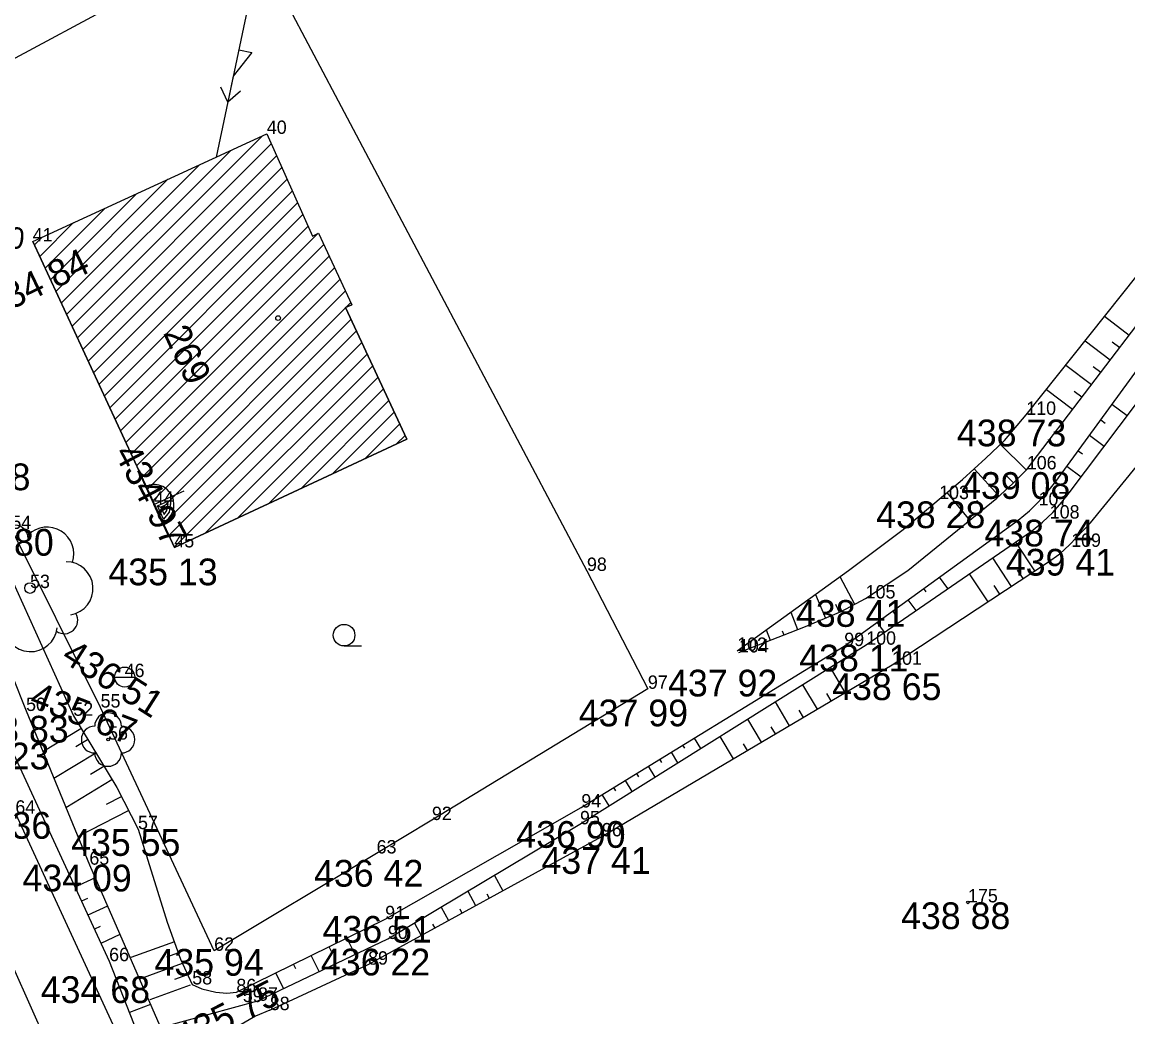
# Model space of a CAD drawing. Extents: x -559180 to -551373, y -1076947 to -1072071.
# Drawn here: x -553945.87 to -553904.49, y -1073870.53 to -1073833.32 of the extents above; entities that cross this region are included whole.
import ezdxf

# ---------------------------------------------------------------- set-up
doc = ezdxf.new("R2010")
doc.units = 0
for name, color, linetype in [('12_PLOTY', 7, 'Continuous'), ('14_BUDOVY', 7, 'Continuous'), ('17_KOMUNIKACE', 7, 'Continuous'), ('1_VODA_ZN', 7, 'Continuous'), ('20_EL_ZN', 7, 'Continuous'), ('26_SRAFY', 7, 'Continuous'), ('27_HRANA_PATA', 7, 'Continuous'), ('32', 7, 'Continuous'), ('34_ZELEN', 7, 'Continuous'), ('3_BODY', 7, 'Continuous'), ('45_ZN_KULTURY', 7, 'Continuous'), ('47_ZN_STAV_OBJ$', 7, 'Continuous'), ('49_POPIS_KANAL', 7, 'Continuous'), ('54_C_POPISNA', 7, 'Continuous'), ('6_VYSKY', 7, 'Continuous'), ('NNnadzemní', 7, 'Continuous')]:
    doc.layers.add(name, color=color, linetype=linetype)

# ---------------------------------------------------------------- blocks, each defined once
blk = doc.blocks.new('T')
at = {"layer": '6_VYSKY'}
blk.add_circle((0, 0), 0.05, dxfattribs=at)
blk = doc.blocks.new('JS150')
at = {"layer": '49_POPIS_KANAL'}
blk.add_text('DN=150', height=0.8, rotation=0, dxfattribs=at).set_placement((0.611, 0.331))
blk = doc.blocks.new('ST')
at = {"layer": '1_VODA_ZN'}
blk.add_line((-0.375, 0), (0.375, 0), dxfattribs=at)
blk.add_circle((0, 0), 0.375, dxfattribs=at)
blk = doc.blocks.new('STLS')
at = {"layer": '34_ZELEN'}
blk.add_circle((0, 0), 0.2, dxfattribs=at)
for centre, radius, start, end in [((-0.571, 1.853), 0.5, 0, 180), ((0.636, 1.281), 1, 341.2293, 135), ((-1.425, 1.366), 0.5, 45, 210.4326), ((-1.599, 0.146), 1, 90, 270), ((1.356, -0.015), 1, 279.53, 90), ((-1.424, -1.207), 0.5, 135, 315), ((1.283, -1.208), 0.5, 234.3777, 31.0479), ((0.019, -1.381), 1, 180, 353.8403)]:
    blk.add_arc(centre, radius, start, end, dxfattribs=at)
blk = doc.blocks.new('STL')
at = {"layer": '34_ZELEN'}
blk.add_circle((0, 0), 0.05, dxfattribs=at)
for centre, start, end in [((0, 0.5), 0, 180), ((-0.5, 0), 90, 270), ((0.5, 0), 270, 90), ((0, -0.5), 180, 0)]:
    blk.add_arc(centre, 0.5, start, end, dxfattribs=at)
blk = doc.blocks.new('VVH')
at = {"layer": '47_ZN_STAV_OBJ$'}
for p, q in [((-0.001, 0.746), (0, 1.246)), ((0, -0.004), (-0.001, 0.746)), ((0.1, 0.096), (0.099, 0.646)), ((0.099, 0.646), (0.5, 0.396)), ((0.399, 0.346), (0.199, 0.496)), ((0.199, 0.496), (0.2, 0.196)), ((0, -0.004), (0, 0)), ((0.1, 0.096), (0.2, 0.196)), ((0.65, 0.096), (0.1, 0.096)), ((0.2, 0.196), (0.35, 0.346)), ((0.2, 0.196), (0.5, 0.196)), ((0.5, 0.196), (0.399, 0.346)), ((0.5, 0.396), (0.65, 0.096)), ((-1.251, -0.004), (-0.751, -0.004)), ((-0.751, -0.004), (0, -0.004)), ((0.75, -0.004), (0, -0.004)), ((0.75, -0.004), (1.25, -0.004))]:
    blk.add_line(p, q, dxfattribs=at)
for start, end in [(89.9999, 179.9999), (359.9999, 89.9999)]:
    blk.add_arc((0, -0.004), 0.75, start, end, dxfattribs=at)
blk = doc.blocks.new('BZ')
at = {"layer": '47_ZN_STAV_OBJ$'}
blk.add_circle((0, 0), 0.0875, dxfattribs=at)
blk = doc.blocks.new('ZAHRAD')
at = {"layer": '45_ZN_KULTURY'}
blk.add_line((0, 0), (0.65, 0.003), dxfattribs=at)
blk.add_circle((0, 0.403), 0.403, dxfattribs=at)
blk = doc.blocks.new('POINT_DISPLAY')
blk.add_line((0, 0), (0, 0))
blk = doc.blocks.new('ELNN')
at = {"layer": '20_EL_ZN'}
for p, q in [((0.5, 0), (0.5, 0.5)), ((0.5, 0.5), (1.5, 0)), ((0, 0), (0.5, 0)), ((1.5, 0), (2.5, 0))]:
    blk.add_line(p, q, dxfattribs=at)
blk.add_lwpolyline([(2, 0.375), (2.5, 0), (2, -0.375)], dxfattribs=at)

msp = doc.modelspace()

# ---------------------------------------------------------------- linework, layer by layer
at = {"layer": '12_PLOTY'}
for p, q in [((-553937.75, -1073829.25), (-553924.73, -1073853.85)), ((-553952.76, -1073838.22), (-553939.59, -1073831.14)), ((-553942.93, -1073858.96), (-553946.27, -1073852.28)), ((-553924.73, -1073853.85), (-553922.45, -1073858.26)), ((-553922.45, -1073858.26), (-553930.53, -1073863.17)), ((-553938.68, -1073868.06), (-553942.93, -1073858.96)), ((-553930.53, -1073863.17), (-553932.6, -1073864.42)), ((-553932.6, -1073864.42), (-553938.68, -1073868.06))]:
    msp.add_line(p, q, dxfattribs=at)
at = {"layer": '14_BUDOVY'}
for p, q in [((-553945.47, -1073841.52), (-553936.71, -1073837.5)), ((-553936.71, -1073837.5), (-553935, -1073841.32)), ((-553945.47, -1073841.52), (-553940.17, -1073852.97)), ((-553940.17, -1073852.97), (-553945.47, -1073841.52)), ((-553935, -1073841.32), (-553934.78, -1073841.21)), ((-553934.78, -1073841.21), (-553933.53, -1073843.89)), ((-553933.76, -1073843.99), (-553933.53, -1073843.89)), ((-553933.53, -1073843.89), (-553933.76, -1073843.99)), ((-553931.47, -1073848.92), (-553933.76, -1073843.99)), ((-553933.76, -1073843.99), (-553931.47, -1073848.92)), ((-553940.17, -1073852.97), (-553931.47, -1073848.92)), ((-553931.47, -1073848.92), (-553940.17, -1073852.97))]:
    msp.add_line(p, q, dxfattribs=at)
at = {"layer": '17_KOMUNIKACE'}
for p, q in [((-553943.51, -1073874.68), (-553949.19, -1073862)), ((-553946.12, -1073862.93), (-553940.4, -1073875.29))]:
    msp.add_line(p, q, dxfattribs=at)
at = {"layer": '26_SRAFY'}
for p, q in [((-553905.356, -1073844.324), (-553904.437, -1073845.025)), ((-553906.082, -1073845.236), (-553905.144, -1073845.951)), ((-553905.069, -1073845.275), (-553904.791, -1073845.488)), ((-553906.808, -1073846.148), (-553905.85, -1073846.878)), ((-553905.781, -1073846.198), (-553905.497, -1073846.414)), ((-553907.533, -1073847.059), (-553906.557, -1073847.804)), ((-553906.494, -1073847.12), (-553906.204, -1073847.341)), ((-553904.51, -1073848.042), (-553905.083, -1073847.625)), ((-553905.336, -1073848.329), (-553905.505, -1073848.206)), ((-553905.374, -1073849.189), (-553905.928, -1073848.786)), ((-553909.26, -1073849.111), (-553908.291, -1073850.071)), ((-553906.187, -1073849.486), (-553906.351, -1073849.367)), ((-553910.241, -1073850.031), (-553909.307, -1073851.05)), ((-553909.062, -1073850.252), (-553908.763, -1073850.548)), ((-553906.239, -1073850.336), (-553906.773, -1073849.947)), ((-553911.257, -1073850.915), (-553910.408, -1073851.956)), ((-553910.148, -1073851.211), (-553909.887, -1073851.531)), ((-553908.689, -1073852.769), (-553907.977, -1073853.85)), ((-553909.555, -1073853.364), (-553908.855, -1073854.428)), ((-553910.421, -1073853.959), (-553909.732, -1073855.005)), ((-553908.628, -1073853.817), (-553908.416, -1073854.139)), ((-553915.261, -1073854.063), (-553914.718, -1073855.099)), ((-553911.227, -1073854.513), (-553911.538, -1073854.083)), ((-553909.502, -1073854.4), (-553909.293, -1073854.717)), ((-553916.182, -1073854.727), (-553915.806, -1073855.612)), ((-553912.03, -1073854.629), (-553912.121, -1073854.504)), ((-553915.424, -1073855.095), (-553915.296, -1073855.395)), ((-553912.412, -1073855.327), (-553912.703, -1073854.926)), ((-553917.103, -1073855.392), (-553916.848, -1073856.047)), ((-553916.413, -1073855.598), (-553916.315, -1073855.828)), ((-553913.201, -1073855.463), (-553913.285, -1073855.347)), ((-553918.023, -1073856.056), (-553917.872, -1073856.445)), ((-553913.598, -1073856.141), (-553913.868, -1073855.768)), ((-553917.421, -1073856.089), (-553917.36, -1073856.246)), ((-553915.632, -1073857.459), (-553915.074, -1073858.403)), ((-553916.662, -1073858.105), (-553916.12, -1073859.021)), ((-553915.762, -1073858.433), (-553915.597, -1073858.712)), ((-553917.692, -1073858.751), (-553917.167, -1073859.64)), ((-553916.804, -1073859.06), (-553916.644, -1073859.331)), ((-553945.094, -1073860.609), (-553943.664, -1073859.741)), ((-553918.722, -1073859.398), (-553918.213, -1073860.259)), ((-553917.845, -1073859.687), (-553917.69, -1073859.949)), ((-553943.863, -1073860.423), (-553943.415, -1073860.151)), ((-553920.468, -1073860.493), (-553920.708, -1073860.102)), ((-553919.752, -1073860.044), (-553919.26, -1073860.877)), ((-553921.066, -1073860.485), (-553921.139, -1073860.367)), ((-553918.887, -1073860.314), (-553918.736, -1073860.568)), ((-553944.684, -1073861.603), (-553943.113, -1073860.65)), ((-553921.926, -1073861.017), (-553922.001, -1073860.896)), ((-553921.325, -1073861.03), (-553921.57, -1073860.631)), ((-553943.305, -1073861.449), (-553942.81, -1073861.149)), ((-553922.786, -1073861.548), (-553922.862, -1073861.425)), ((-553922.181, -1073861.568), (-553922.431, -1073861.16)), ((-553944.234, -1073862.695), (-553942.508, -1073861.647)), ((-553923.038, -1073862.105), (-553923.293, -1073861.689)), ((-553923.894, -1073862.643), (-553924.155, -1073862.218)), ((-553923.647, -1073862.08), (-553923.724, -1073861.954)), ((-553942.707, -1073862.578), (-553942.149, -1073862.294)), ((-553943.784, -1073863.786), (-553941.882, -1073862.818)), ((-553943.137, -1073865.326), (-553943.892, -1073865.675)), ((-553928.191, -1073865.24), (-553927.877, -1073865.813)), ((-553929.19, -1073865.836), (-553928.896, -1073866.373)), ((-553928.478, -1073865.926), (-553928.386, -1073866.093)), ((-553943.425, -1073866.099), (-553943.649, -1073866.202)), ((-553942.672, -1073866.391), (-553943.405, -1073866.73)), ((-553930.189, -1073866.432), (-553929.915, -1073866.932)), ((-553929.491, -1073866.497), (-553929.406, -1073866.652)), ((-553942.945, -1073867.157), (-553943.161, -1073867.257)), ((-553931.189, -1073867.029), (-553930.935, -1073867.491)), ((-553930.504, -1073867.067), (-553930.425, -1073867.211)), ((-553942.207, -1073867.456), (-553942.918, -1073867.784)), ((-553933.408, -1073868.204), (-553933.713, -1073867.582)), ((-553940.169, -1073867.723), (-553941.803, -1073868.317)), ((-553934.288, -1073868.093), (-553934.379, -1073867.909)), ((-553940.019, -1073868.136), (-553940.461, -1073868.296)), ((-553934.748, -1073868.841), (-553935.045, -1073868.235)), ((-553939.872, -1073868.54), (-553941.478, -1073869.123)), ((-553936.087, -1073869.477), (-553936.376, -1073868.888)), ((-553935.623, -1073868.741), (-553935.711, -1073868.561)), ((-553939.716, -1073868.971), (-553940.168, -1073869.135)), ((-553939.581, -1073869.343), (-553941.09, -1073869.891)), ((-553941.067, -1073870.066), (-553941.849, -1073870.375))]:
    msp.add_line(p, q, dxfattribs=at)
at = {"layer": '27_HRANA_PATA'}
for p, q in [((-553908.29, -1073848.01), (-553899.32, -1073836.74)), ((-553908.27, -1073850.05), (-553898.95, -1073837.83)), ((-553907.182, -1073850.509), (-553898.47, -1073838.54)), ((-553906.683, -1073850.926), (-553897.87, -1073839.23)), ((-553905.88, -1073852.051), (-553896.71, -1073840.76)), ((-553948.908, -1073848.312), (-553943.95, -1073859.27)), ((-553949.869, -1073848.661), (-553945.72, -1073859.09)), ((-553915.1, -1073856.66), (-553908.598, -1073851.955)), ((-553914.28, -1073856.61), (-553908.096, -1073852.362)), ((-553913.31, -1073857.36), (-553907.492, -1073853.531)), ((-553924.99, -1073863.33), (-553914.28, -1073856.61)), ((-553924.94, -1073862.7), (-553915.1, -1073856.66)), ((-553924.17, -1073863.78), (-553913.31, -1073857.36)), ((-553945.72, -1073859.09), (-553943.35, -1073864.84)), ((-553946.63, -1073859.75), (-553942.61, -1073868.45)), ((-553932.28, -1073866.88), (-553924.94, -1073862.7)), ((-553932.18, -1073867.62), (-553924.99, -1073863.33)), ((-553932.92, -1073868.58), (-553924.17, -1073863.78)), ((-553943.35, -1073864.84), (-553938.88, -1073875.07)), ((-553937.85, -1073869.61), (-553932.28, -1073866.88)), ((-553937.04, -1073869.93), (-553932.18, -1073867.62)), ((-553942.61, -1073868.45), (-553940.57, -1073873.61)), ((-553936.6, -1073870.28), (-553932.92, -1073868.58)), ((-553940.688, -1073870.933), (-553937.04, -1073869.93))]:
    msp.add_line(p, q, dxfattribs=at)
for points in [[(-553911.55, -1073851.16), (-553910.671, -1073850.427), (-553909.803, -1073849.628), (-553909.108, -1073848.967), (-553908.29, -1073848.01)], [(-553914.3, -1073854.88), (-553912.72, -1073853.834), (-553911.262, -1073852.652), (-553909.386, -1073851.122), (-553908.79, -1073850.575), (-553908.27, -1073850.05)], [(-553908.598, -1073851.955), (-553908.165, -1073851.601), (-553907.831, -1073851.262), (-553907.427, -1073850.81), (-553907.182, -1073850.509)], [(-553908.096, -1073852.362), (-553907.687, -1073852.027), (-553907.293, -1073851.661), (-553906.958, -1073851.279), (-553906.683, -1073850.926)], [(-553919.11, -1073856.84), (-553914.943, -1073853.834), (-553912.894, -1073852.304), (-553911.55, -1073851.16)], [(-553907.492, -1073853.531), (-553907.032, -1073853.208), (-553906.668, -1073852.878), (-553905.88, -1073852.051)], [(-553919.04, -1073856.9), (-553916.61, -1073855.954), (-553915.221, -1073855.363), (-553914.3, -1073854.88)], [(-553943.95, -1073859.27), (-553942.324, -1073861.95), (-553941.53, -1073863.51)], [(-553941.53, -1073863.51), (-553940.437, -1073866.985), (-553939.934, -1073868.37), (-553939.5, -1073869.32)], [(-553939.5, -1073869.32), (-553939.144, -1073869.482), (-553938.62, -1073869.607), (-553938.201, -1073869.649), (-553937.85, -1073869.61)], [(-553936.6, -1073870.28), (-553937.132, -1073870.51), (-553937.761, -1073870.866), (-553938.072, -1073871.066), (-553938.273, -1073871.203)]]:
    msp.add_lwpolyline(points, dxfattribs=at)
at = {"layer": '32'}
for p, q in [((-553944, -1073844.696), (-553936.883, -1073837.579)), ((-553944.201, -1073844.261), (-553938.059, -1073838.119)), ((-553943.798, -1073845.131), (-553936.542, -1073837.875)), ((-553944.402, -1073843.826), (-553939.235, -1073838.659)), ((-553943.597, -1073845.566), (-553936.345, -1073838.315)), ((-553943.396, -1073846.001), (-553936.149, -1073838.754)), ((-553944.604, -1073843.391), (-553940.411, -1073839.198)), ((-553943.194, -1073846.436), (-553935.952, -1073839.194)), ((-553944.805, -1073842.956), (-553941.587, -1073839.738)), ((-553942.993, -1073846.871), (-553935.755, -1073839.634)), ((-553945.007, -1073842.521), (-553942.763, -1073840.278)), ((-553942.792, -1073847.306), (-553935.558, -1073840.073)), ((-553942.59, -1073847.742), (-553935.361, -1073840.513)), ((-553945.208, -1073842.086), (-553943.939, -1073840.818)), ((-553942.389, -1073848.177), (-553935.165, -1073840.952)), ((-553945.409, -1073841.651), (-553945.116, -1073841.357)), ((-553942.187, -1073848.612), (-553934.792, -1073841.216)), ((-553941.986, -1073849.047), (-553934.579, -1073841.64)), ((-553941.785, -1073849.482), (-553934.377, -1073842.074)), ((-553941.583, -1073849.917), (-553934.175, -1073842.508)), ((-553941.382, -1073850.352), (-553933.972, -1073842.942)), ((-553941.181, -1073850.787), (-553933.77, -1073843.376)), ((-553940.979, -1073851.222), (-553933.756, -1073843.999)), ((-553933.738, -1073843.98), (-553933.567, -1073843.81)), ((-553940.778, -1073851.657), (-553933.554, -1073844.433)), ((-553940.576, -1073852.092), (-553933.352, -1073844.868)), ((-553940.375, -1073852.527), (-553933.15, -1073845.302)), ((-553940.174, -1073852.962), (-553932.949, -1073845.737)), ((-553939.002, -1073852.426), (-553932.747, -1073846.171)), ((-553937.811, -1073851.872), (-553932.545, -1073846.606)), ((-553936.62, -1073851.318), (-553932.343, -1073847.04)), ((-553935.43, -1073850.763), (-553932.141, -1073847.475)), ((-553934.239, -1073850.209), (-553931.939, -1073847.909)), ((-553933.048, -1073849.655), (-553931.738, -1073848.344)), ((-553931.858, -1073849.1), (-553931.536, -1073848.779))]:
    msp.add_line(p, q, dxfattribs=at)
at = {"layer": 'NNnadzemní'}
msp.add_line((-553934.334, -1073818.083), (-553938.602, -1073838.368), dxfattribs=at)

# ---------------------------------------------------------------- block references
at = {"layer": '1_VODA_ZN'}
for name, p in [('POINT_DISPLAY', (-553936.71, -1073837.5)), ('POINT_DISPLAY', (-553945.47, -1073841.52)), ('POINT_DISPLAY', (-553908.29, -1073848.01)), ('POINT_DISPLAY', (-553908.27, -1073850.05)), ('POINT_DISPLAY', (-553940.94, -1073851.37)), ('POINT_DISPLAY', (-553911.55, -1073851.16)), ('POINT_DISPLAY', (-553907.83, -1073851.4)), ('POINT_DISPLAY', (-553907.41, -1073851.89)), ('POINT_DISPLAY', (-553940.17, -1073852.97)), ('POINT_DISPLAY', (-553906.61, -1073852.95)), ('POINT_DISPLAY', (-553924.73, -1073853.85)), ('POINT_DISPLAY', (-553945.57, -1073854.49)), ('POINT_DISPLAY', (-553914.3, -1073854.88)), ('POINT_DISPLAY', (-553919.11, -1073856.84)), ('POINT_DISPLAY', (-553915.1, -1073856.66)), ('POINT_DISPLAY', (-553914.28, -1073856.61)), ('POINT_DISPLAY', (-553919.04, -1073856.9)), ('ST', (-553942.03, -1073857.82)), ('POINT_DISPLAY', (-553913.31, -1073857.36)), ('POINT_DISPLAY', (-553942.03, -1073857.82)), ('POINT_DISPLAY', (-553922.45, -1073858.26)), ('POINT_DISPLAY', (-553942.93, -1073858.96)), ('POINT_DISPLAY', (-553945.72, -1073859.09)), ('POINT_DISPLAY', (-553943.95, -1073859.27)), ('POINT_DISPLAY', (-553942.65, -1073860.16)), ('POINT_DISPLAY', (-553924.94, -1073862.7)), ('POINT_DISPLAY', (-553941.53, -1073863.51)), ('POINT_DISPLAY', (-553930.53, -1073863.17)), ('POINT_DISPLAY', (-553924.99, -1073863.33)), ('POINT_DISPLAY', (-553924.17, -1073863.78)), ('POINT_DISPLAY', (-553932.6, -1073864.42)), ('POINT_DISPLAY', (-553943.35, -1073864.84)), ('POINT_DISPLAY', (-553910.47, -1073866.25)), ('POINT_DISPLAY', (-553932.28, -1073866.88)), ('POINT_DISPLAY', (-553932.18, -1073867.62)), ('POINT_DISPLAY', (-553938.68, -1073868.06)), ('POINT_DISPLAY', (-553942.61, -1073868.45)), ('POINT_DISPLAY', (-553932.92, -1073868.58)), ('POINT_DISPLAY', (-553939.5, -1073869.32)), ('POINT_DISPLAY', (-553937.85, -1073869.61)), ('POINT_DISPLAY', (-553937.61, -1073869.98)), ('POINT_DISPLAY', (-553937.04, -1073869.93)), ('POINT_DISPLAY', (-553936.6, -1073870.28))]:
    msp.add_blockref(name, p, dxfattribs=at)
at = {"layer": '20_EL_ZN', "xscale": 1.00000026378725, "yscale": 1.0000002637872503, "rotation": -101.88174624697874}
msp.add_blockref('ELNN', (-553937.655, -1073833.866), dxfattribs=at)
at = {"layer": '34_ZELEN'}
for name, p in [('STLS', (-553945.57, -1073854.49)), ('STL', (-553942.65, -1073860.16))]:
    msp.add_blockref(name, p, dxfattribs=at)
at = {"layer": '45_ZN_KULTURY'}
msp.add_blockref('ZAHRAD', (-553933.818, -1073856.657), dxfattribs=at)
at = {"layer": '47_ZN_STAV_OBJ$'}
msp.add_blockref('BZ', (-553936.288, -1073844.389), dxfattribs=at)
at = {"layer": '47_ZN_STAV_OBJ$', "xscale": 1.0000011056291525, "yscale": 1.0000011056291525, "rotation": -65.32649166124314}
msp.add_blockref('VVH', (-553940.932, -1073851.368), dxfattribs=at)
at = {"layer": '49_POPIS_KANAL', "xscale": 1.0000008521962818, "yscale": 1.0000008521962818, "rotation": -6.63933731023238}
msp.add_blockref('JS150', (-553950.401, -1073841.628), dxfattribs=at)
at = {"layer": '6_VYSKY'}
msp.add_blockref('T', (-553910.47, -1073866.25), dxfattribs=at)
msp.add_blockref('T', (-553910.47, -1073866.25), dxfattribs=at)

# ---------------------------------------------------------------- texts
at = {"layer": '3_BODY'}
for s, p in [('40', (-553936.71, -1073837.5)), ('41', (-553945.47, -1073841.52)), ('110', (-553908.29, -1073848.01)), ('106', (-553908.27, -1073850.05)), ('103', (-553911.55, -1073851.16)), ('44', (-553940.94, -1073851.37)), ('107', (-553907.83, -1073851.4)), ('108', (-553907.41, -1073851.89)), ('54', (-553946.27, -1073852.28)), ('45', (-553940.17, -1073852.97)), ('109', (-553906.61, -1073852.95)), ('98', (-553924.73, -1073853.85)), ('53', (-553945.57, -1073854.49)), ('105', (-553914.3, -1073854.88)), ('102', (-553919.11, -1073856.84)), ('104', (-553919.04, -1073856.9)), ('99', (-553915.1, -1073856.66)), ('100', (-553914.28, -1073856.61)), ('101', (-553913.31, -1073857.36)), ('46', (-553942.03, -1073857.82)), ('97', (-553922.45, -1073858.26)), ('55', (-553942.93, -1073858.96)), ('50', (-553945.72, -1073859.09)), ('52', (-553943.95, -1073859.27)), ('56', (-553942.65, -1073860.16)), ('94', (-553924.94, -1073862.7)), ('64', (-553946.12, -1073862.93)), ('92', (-553930.53, -1073863.17)), ('57', (-553941.53, -1073863.51)), ('95', (-553924.99, -1073863.33)), ('96', (-553924.17, -1073863.78)), ('63', (-553932.6, -1073864.42)), ('65', (-553943.35, -1073864.84)), ('175', (-553910.47, -1073866.25)), ('91', (-553932.28, -1073866.88)), ('90', (-553932.18, -1073867.62)), ('62', (-553938.68, -1073868.06)), ('66', (-553942.61, -1073868.45)), ('89', (-553932.92, -1073868.58)), ('58', (-553939.5, -1073869.32)), ('86', (-553937.85, -1073869.61)), ('59', (-553937.61, -1073869.98)), ('87', (-553937.04, -1073869.93)), ('88', (-553936.6, -1073870.28))]:
    msp.add_text(s, height=0.5, dxfattribs=at).set_placement(p)
at = {"layer": '54_C_POPISNA'}
msp.add_text('269', height=1, rotation=294.8386, dxfattribs=at).set_placement((-553940.601, -1073844.943))
at = {"layer": '6_VYSKY'}
for s, rotation, p in [('434 84', 25.5681, (-553946.952, -1073844.409)), ('434 97', 297.9739, (-553942.445, -1073849.433)), ('436 51', 327.6308, (-553944.449, -1073857.197)), ('435 67', 338.7812, (-553945.647, -1073858.901)), ('435 75', 26.9772, (-553939.787, -1073871.838))]:
    msp.add_text(s, height=1, rotation=rotation, dxfattribs=at).set_placement(p)
for s, p in [('438 73', (-553910.884, -1073849.188)), ('434 68', (-553949.645, -1073850.83)), ('439 08', (-553910.73, -1073851.154)), ('438 28', (-553913.908, -1073852.249)), ('438 74', (-553909.856, -1073852.934)), ('434 80', (-553948.775, -1073853.28)), ('439 41', (-553909.055, -1073854.024)), ('435 13', (-553942.638, -1073854.386)), ('438 41', (-553916.907, -1073855.941)), ('438 11', (-553916.785, -1073857.61)), ('437 92', (-553921.696, -1073858.546)), ('438 65', (-553915.553, -1073858.682)), ('437 99', (-553925.036, -1073859.663)), ('433 83', (-553948.214, -1073860.271)), ('434 23', (-553948.933, -1073861.275)), ('434 36', (-553948.867, -1073863.869)), ('435 55', (-553944.035, -1073864.51)), ('436 90', (-553927.374, -1073864.209)), ('437 41', (-553926.433, -1073865.184)), ('436 42', (-553934.943, -1073865.662)), ('434 09', (-553945.855, -1073865.84)), ('438 88', (-553912.975, -1073867.25)), ('436 51', (-553934.624, -1073867.759)), ('435 94', (-553940.914, -1073868.993)), ('436 22', (-553934.685, -1073868.983)), ('434 68', (-553945.17, -1073870.015))]:
    msp.add_text(s, height=1, dxfattribs=at).set_placement(p)

doc.saveas('drawing.dxf')
